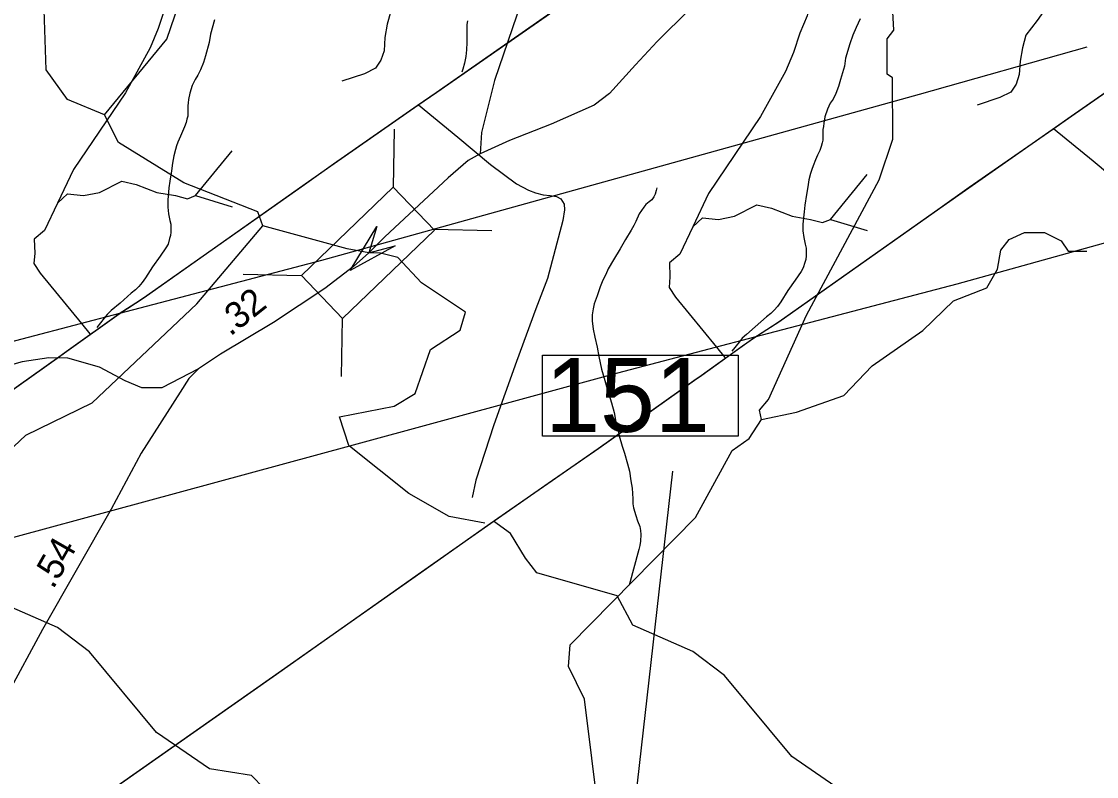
# Model space of a CAD drawing. Extents: x 2169602 to 2449496, y 721995 to 810662.
# Drawn here: x 2441422 to 2446526, y 802569 to 806151 of the extents above; entities that cross this region are included whole.
import ezdxf

# ---------------------------------------------------------------- set-up
doc = ezdxf.new("R2010")
doc.units = 0
doc.layers.add('Default', color=7, linetype='Continuous')

msp = doc.modelspace()

# ---------------------------------------------------------------- linework, layer by layer
at = {"layer": 'Default'}
for p, q in [((2443187.6, 805364.1), (2443193.2, 805640.1)), ((2442247.4, 805325.2), (2442422, 805537.9)), ((2445263.2, 805212.4), (2445437.8, 805425.1)), ((2442247.4, 805325.2), (2442422, 805272.1)), ((2445263.2, 805212.4), (2445437.8, 805159.2)), ((2443378.8, 805165.1), (2443654.7, 805159.5)), ((2442474.8, 804952), (2442750.7, 804946.4)), ((2441706.1, 804718.4), (2441746.3, 804669.2)), ((2442940.7, 804466.9), (2442946.3, 804742.8)), ((2444721.9, 804605.5), (2444762.1, 804556.4)), ((2442979.9, 804136.6), (2441855.3, 803831.1)), ((2444224.7, 801465.3), (2444515.1, 804017.5))]:
    msp.add_line(p, q, dxfattribs=at)
for points in [[(2441146.7, 804239.8), (2441601.9, 804562), (2441636.8, 804586.8), (2441704, 804635), (2441830.1, 804725.3), (2441885.7, 804765), (2442004, 804841.3), (2442768.4, 805380.3), (2442906.2, 805477.3), (2443303.2, 805753.8), (2443393.2, 805816.4), (2444022.3, 806254.3), (2444282.1, 806436.1), (2445037.8, 806964.4), (2445039.2, 806965.5), (2445133.5, 807029.7), (2445318.3, 807155.5), (2445392.7, 807206.4), (2445697.6, 807414.3), (2445824.7, 807500.7), (2445992.5, 807615.1), (2446042.1, 807648.9), (2446452.4, 807928.4), (2446480.6, 807947.6)], [(2441146.7, 804239.8), (2441601.9, 804561.9), (2441636.8, 804586.7), (2441704, 804634.9), (2441830.1, 804725.3), (2441885.7, 804764.9), (2442004, 804841.2), (2442768.4, 805380.3), (2442906.2, 805477.3), (2443303.2, 805753.7), (2443393.2, 805816.3), (2444022.3, 806254.3), (2444282.1, 806436.1), (2445037.8, 806964.4), (2445039.2, 806965.5), (2445133.5, 807029.6), (2445318.3, 807155.4), (2445392.7, 807206.3), (2445697.6, 807414.2), (2445824.7, 807500.6), (2445992.5, 807615), (2446042.1, 807648.9), (2446452.4, 807928.4), (2446480.6, 807947.6)], [(2441815.5, 805708.9), (2441639.6, 805781.4), (2441538.5, 805921.3), (2441528.6, 806256), (2441344.5, 806361.5), (2441285.6, 806438.1), (2441242.6, 806645.7), (2441114.6, 806986.1), (2441013.5, 807152.3), (2440903.6, 807433.3), (2440659.6, 807756.5), (2440392.6, 807830.9), (2440284.6, 807823.2)], [(2444877.3, 804172.9), (2444935.3, 804263.6), (2444926.3, 804306.4), (2444968.3, 804358), (2445148.4, 804757.8), (2445494.3, 805400.3), (2445559.3, 805592.5), (2445557.5, 805884.4), (2445532.4, 805901.3), (2445531.4, 806068.7), (2445564.4, 806110.6), (2445545.4, 806458.7), (2445709.4, 806809.6), (2445724.4, 806986.4), (2445662.4, 807390.2)], [(2444064.6, 807075.5), (2443944.3, 806704.9), (2443837.6, 806367.7), (2443667, 805871.3), (2443606.3, 805624.2), (2443599.5, 805523.7)], [(2443508.4, 806943.2), (2443454.8, 806752.7), (2443426.5, 806625.1), (2443402.1, 806537.2), (2443376.6, 806475.9), (2443296.5, 806365.5), (2443227.7, 806269.3), (2443175.4, 806199.5), (2443158.4, 806139.1), (2443147, 806075.3), (2443143.2, 806012.6), (2443128, 805967.1), (2443103.3, 805929.1), (2443051.1, 805903.4), (2442942.9, 805867.4)], [(2448115.9, 806894.1), (2447466.9, 806867.2), (2446823.9, 806841), (2446203.4, 806819), (2445556.2, 806793.9), (2445384.6, 806788.6), (2445307.2, 806774), (2445203.6, 806725.8), (2444935.2, 806494.4), (2444594.6, 806209.6), (2444439.7, 806055.6), (2444337.7, 805945.7), (2444213.2, 805809.6), (2444141, 805754.1), (2443937.5, 805664), (2443738.7, 805586.5), (2443599.5, 805523.7)], [(2446524.2, 806830.4), (2446470.7, 806639.9), (2446442.3, 806512.3), (2446417.9, 806424.3), (2446392.5, 806363), (2446312.3, 806252.7), (2446243.5, 806156.4), (2446191.2, 806086.6), (2446174.2, 806026.3), (2446162.8, 805962.5), (2446159, 805899.8), (2446143.8, 805854.2), (2446119.1, 805816.2), (2446066.9, 805790.6), (2445958.8, 805754.5)], [(2442114.6, 806781.6), (2442141.4, 806719.9), (2442158.1, 806657.6), (2442162.6, 806587.5), (2442165.1, 806511.5), (2442164, 806459.5), (2442150.2, 806369.8), (2442136.5, 806290.1), (2442101.3, 806208.2), (2442070.9, 806117.1), (2442033, 806025.9), (2441915.3, 805813.2), (2441668.6, 805448.7), (2441593, 805289.1)], [(2441815.5, 805708.9), (2442112.6, 806066.9), (2442243.4, 806451.3), (2442275.6, 806654), (2442266.6, 806752.7)], [(2445130.4, 806668.8), (2445157.2, 806607.1), (2445173.9, 806544.7), (2445178.5, 806474.7), (2445180.9, 806398.6), (2445179.8, 806346.7), (2445166, 806257), (2445152.4, 806177.3), (2445117.1, 806095.4), (2445086.7, 806004.2), (2445048.8, 805913.1), (2444931.1, 805700.4), (2444684.4, 805335.8), (2444608.9, 805176.3)], [(2441143.8, 804237.9), (2441599, 804560), (2441633.9, 804584.8), (2441701.1, 804633), (2441827.3, 804723.3), (2441882.8, 804763), (2442001.1, 804839.3), (2442765.6, 805378.3), (2442903.4, 805475.4), (2443300.3, 805751.8), (2443390.4, 805814.4), (2444019.5, 806252.3)], [(2441425.3, 802208.9), (2442613.3, 803042.2), (2443317.7, 803537.8), (2443647.2, 803769.1), (2443720.2, 803820.2), (2443920.3, 803959), (2444159.6, 804125), (2444614.9, 804447.2), (2444649.7, 804471.9), (2444717, 804520.2), (2444843.1, 804610.5), (2444898.6, 804650.2), (2445017, 804726.4), (2445781.4, 805265.5), (2445919.2, 805362.6), (2446316.2, 805638.9), (2446406.2, 805701.6), (2447035.3, 806139.5)], [(2441428.1, 802210.9), (2442616.2, 803044.1), (2443320.6, 803539.8), (2443650.1, 803771), (2443723.1, 803822.1), (2443923.2, 803961), (2444162.5, 804127), (2444617.7, 804449.2), (2444652.6, 804473.9), (2444719.8, 804522.2), (2444845.9, 804612.5), (2444901.5, 804652.2), (2445019.8, 804728.4), (2445784.3, 805267.4), (2445922.1, 805364.5), (2446319, 805640.9), (2446409.1, 805703.6), (2447038.2, 806141.5)], [(2441428.1, 802210.8), (2442616.2, 803044.1), (2443320.6, 803539.8), (2443650.1, 803771), (2443723.1, 803822.1), (2443923.2, 803961), (2444162.5, 804127), (2444617.7, 804449.1), (2444652.6, 804473.9), (2444719.8, 804522.1), (2444845.9, 804612.4), (2444901.5, 804652.1), (2445019.8, 804728.4), (2445784.3, 805267.4), (2445922.1, 805364.5), (2446319, 805640.9), (2446409.1, 805703.5), (2447038.2, 806141.5)], [(2442338.4, 806158.2), (2442318.8, 806090.2), (2442313.2, 806052.1), (2442295.4, 805988.2), (2442285.7, 805956), (2442272, 805922), (2442259.9, 805895.9), (2442246.4, 805876), (2442232.4, 805847.7), (2442221, 805811.7), (2442215, 805781.7), (2442213.2, 805765.8), (2442211.3, 805751.5), (2442211.1, 805717.8), (2442211.5, 805701.6), (2442207.4, 805687.6), (2442203.5, 805671.5), (2442195.9, 805651.6), (2442185.9, 805629.5), (2442176.3, 805607.5), (2442164.4, 805579.3), (2442158.4, 805561.5), (2442152.9, 805543.3), (2442144.9, 805513.3), (2442139.1, 805479.2), (2442133.6, 805443.2), (2442125.8, 805393.2), (2442122.1, 805361.3), (2442116.2, 805303), (2442116.6, 805287.1), (2442116.4, 805270.9), (2442120.5, 805239.1), (2442126.6, 805207.3), (2442131.3, 805189.2), (2442131.1, 805173.4), (2442131.3, 805151.4), (2442129.5, 805135.1), (2442125.4, 805121.1), (2442117.8, 805095.1), (2442108, 805077.1), (2442080.1, 805037.1), (2442044.4, 804986.9), (2442011, 804934.3), (2441995.2, 804912.4), (2441979.4, 804894.5), (2441963.4, 804878.2), (2441943.3, 804862.2), (2441889.8, 804815.5), (2441848, 804779.3), (2441828.1, 804761.2), (2441813.9, 804743.1), (2441779.3, 804699.8)], [(2443539.8, 806154.8), (2443536, 806136.7), (2443536, 806124.5), (2443536.4, 806108.7), (2443536.4, 806088.8), (2443536.4, 806070.6), (2443536.4, 806050.7), (2443535.1, 806016.8), (2443531.4, 805984.5), (2443525.3, 805952.6), (2443517.5, 805924.5), (2443511.9, 805910)], [(2445403.3, 806163.7), (2445385.2, 806121.8), (2445369.4, 806085.6), (2445354.3, 806045.3), (2445334.6, 805977.4), (2445329.1, 805939.2), (2445311.2, 805875.4), (2445301.6, 805843.2), (2445287.8, 805809.2), (2445275.7, 805783), (2445262.2, 805763.1), (2445248.3, 805734.8), (2445236.8, 805698.8), (2445230.8, 805668.9), (2445229, 805653), (2445227.1, 805638.7), (2445226.9, 805605), (2445227.3, 805588.7), (2445223.2, 805574.7), (2445219.3, 805558.7), (2445211.8, 805538.8), (2445201.7, 805516.7), (2445192.1, 805494.7), (2445180.2, 805466.4), (2445174.2, 805448.7), (2445168.7, 805430.4), (2445160.7, 805400.4), (2445155, 805366.4), (2445149.4, 805330.3), (2445141.6, 805280.4), (2445137.9, 805248.5), (2445132, 805190.2), (2445132.4, 805174.3), (2445132.2, 805158.1), (2445136.3, 805126.2), (2445142.5, 805094.5), (2445147.2, 805076.4), (2445147, 805060.5), (2445147.2, 805038.6), (2445145.3, 805022.3), (2445141.2, 805008.3), (2445133.6, 804982.2), (2445123.8, 804964.3), (2445095.9, 804924.3), (2445060.2, 804874.1), (2445026.8, 804821.5), (2445011, 804799.6), (2444995.2, 804781.7), (2444979.2, 804765.4), (2444959.1, 804749.4), (2444905.6, 804702.7), (2444863.8, 804666.5), (2444843.9, 804648.4), (2444829.8, 804630.2), (2444795.1, 804586.9)], [(2446480.6, 806029), (2445683.8, 805805.4), (2442846.2, 805017.8), (2441886.9, 804765.8)], [(2449496.4, 805916.2), (2448699.6, 805692.6), (2445862.1, 804904.9), (2444902.7, 804653)], [(2443306.3, 805755.8), (2443493.7, 805602.1), (2443648.9, 805473.1), (2443772.8, 805380.6), (2443829.5, 805351), (2443862.6, 805338.8), (2443899.2, 805328.3), (2443932.4, 805324.8), (2443962, 805321.3), (2443982.9, 805309.1), (2443998.6, 805284.7), (2444000.4, 805256.8), (2443991.7, 805206.2), (2443919.3, 804932.4), (2443863.5, 804787.6), (2443771.9, 804538.2), (2443664.6, 804238.2), (2443578.3, 803974.8), (2443561.7, 803892.8)], [(2442568.4, 805181.8), (2442543.4, 805247.9), (2442192.6, 805386.2), (2441882.5, 805576.3), (2441815.5, 805708.9)], [(2446322.1, 805643), (2446509.5, 805489.3), (2446664.8, 805360.2), (2446788.6, 805267.8), (2446845.3, 805238.2), (2446878.4, 805225.9), (2446915.1, 805215.5), (2446948.2, 805212), (2446977.8, 805208.5), (2446998.8, 805196.3), (2447014.5, 805171.9), (2447016.2, 805144), (2447007.5, 805093.4), (2446935.1, 804819.5), (2446879.3, 804674.8), (2446787.7, 804425.4), (2446680.5, 804125.4), (2446594.1, 803862), (2446577.5, 803780)], [(2443599.5, 805523.7), (2443541.9, 805491.2), (2443447.2, 805409.6), (2443146.9, 805128.9), (2443071.1, 805054)], [(2441593, 805289.1), (2441640.1, 805332.8), (2441716, 805325.2), (2441791.9, 805340.4), (2441898.2, 805393.6), (2441966.5, 805378.4), (2442065.2, 805340.4), (2442152.5, 805325.2), (2442209.4, 805310.1), (2442247.4, 805325.2)], [(2444439.1, 805362.5), (2444435.6, 805349.6), (2444430, 805331.4), (2444423.9, 805319.3), (2444414.3, 805305.4), (2444401.9, 805295.1), (2444386.4, 805283.2), (2444376.1, 805271), (2444354.8, 805238.9), (2444339, 805202.8), (2444328.7, 805182.8), (2444317.1, 805160.6), (2444289.4, 805116.6), (2444263.7, 805072.6), (2444232, 805020.2), (2444208, 804977.9), (2444196.5, 804950.1), (2444182.7, 804923.8), (2444169, 804891.8), (2444155.3, 804849.6), (2444141.5, 804811.5), (2444136, 804787.6), (2444131.7, 804759.5), (2444132.1, 804731.4), (2444136, 804691.5), (2444144.6, 804653.6), (2444155.1, 804605.9), (2444163.5, 804562), (2444175.6, 804501.8), (2444192, 804448.1), (2444202.4, 804408), (2444212.3, 804378.2), (2444222.9, 804342.5), (2444235.2, 804296.4), (2444243.2, 804250.6), (2444253.3, 804218.6), (2444260.1, 804184.8), (2444274, 804136.8), (2444284.3, 804102.8), (2444298.8, 804052.8), (2444309.1, 804017.2), (2444315.4, 803971.2), (2444321.6, 803937), (2444323.8, 803887.1), (2444324.2, 803863.2), (2444328.1, 803843.1), (2444338.2, 803807.5), (2444346.6, 803781.5), (2444358.5, 803755.4), (2444360.7, 803735.5), (2444362.8, 803717.4), (2444361.3, 803685.5), (2444357, 803665.5), (2444353.4, 803645.4), (2444306.7, 803477.4)], [(2441593, 805289.1), (2441531.9, 805160), (2441482.6, 805118.3), (2441484.5, 805051.8), (2441480.7, 805002.4), (2441511.1, 804956.9), (2441706.1, 804718.4)], [(2444608.9, 805176.3), (2444655.9, 805220), (2444731.8, 805212.4), (2444807.8, 805227.6), (2444914, 805280.8), (2444982.4, 805265.6), (2445081, 805227.6), (2445168.3, 805212.4), (2445225.3, 805197.2), (2445263.2, 805212.4)], [(2440710.5, 803517.1), (2440812.6, 803725.2), (2440961.4, 803876.3), (2441326.4, 804078.8), (2441442.5, 804188), (2441757.5, 804342.2), (2442254.5, 804810.9), (2442568.4, 805181.8)], [(2442979.9, 804136.6), (2442975.5, 804140.1), (2442932.4, 804275.5), (2443190.6, 804326), (2443290.4, 804386.3), (2443363.4, 804594.7), (2443504.5, 804686.9), (2443529.5, 804771.7), (2443320.6, 804910.5), (2443208.2, 805032), (2443126.9, 805051.8), (2443071.1, 805054), (2442967.8, 805073.1), (2442568.4, 805181.8)], [(2444608.9, 805176.3), (2444547.8, 805047.2), (2444498.4, 805005.4), (2444500.3, 804939), (2444496.5, 804889.6), (2444526.9, 804844), (2444721.9, 804605.5)], [(2444935.3, 804263.6), (2445101.4, 804298.3), (2445325.8, 804376.8), (2445460.5, 804516.9), (2445701.7, 804685.1), (2445847.6, 804825.3), (2446004.7, 804886.9), (2446055.2, 804976.6), (2446072, 805066.3), (2446111.3, 805116.8), (2446184.2, 805150.4), (2446279.6, 805150.4), (2446358.1, 805111.2), (2446391.8, 805060.7), (2446480.6, 805060.7)], [(2443071.1, 805054), (2442997.9, 804988), (2442861.8, 804883.9), (2442618, 804722.6), (2442367.4, 804572.9), (2442261.7, 804502.7)], [(2441886.9, 804765.8), (2441235.9, 804594.9), (2439964.1, 804249.4)], [(2444902.7, 804653), (2444251.7, 804482), (2442979.9, 804136.6)], [(2442261.7, 804502.7), (2442088.5, 804413.7), (2441993.3, 804412.7), (2441914.8, 804446.2), (2441792.4, 804511.1), (2441641.2, 804554.1), (2441552.2, 804556.1), (2441425.6, 804536.3), (2441260.3, 804491.2), (2440934.4, 804384.4), (2440757.5, 804338.3), (2440519.5, 804312.2), (2439953.4, 804301.7), (2439140.8, 804302.7), (2438665.3, 804295.4), (2438322, 804295.4), (2438171.4, 804291.2), (2437753.9, 804269.2)], [(2442261.7, 804502.7), (2442217.2, 804456.7), (2442175.4, 804392.8), (2441989.6, 804103.8), (2441847.3, 803837.8), (2441521.9, 803266.1), (2441352.4, 802954), (2441308.4, 802849.3), (2441283.3, 802765.6), (2441240.4, 802531), (2441190.2, 802292.3), (2441130.7, 802006.1)], [(2443621.5, 803770.5), (2443452.4, 803802.3), (2443260.5, 803911.3), (2442979.9, 804136.6)], [(2444159.4, 802035.8), (2444165.3, 802376.8), (2444095.4, 802935.9), (2444018.3, 803091.6), (2444026.3, 803193.1), (2444622.4, 803797.6), (2444795.5, 804115.6), (2444877.3, 804172.9)], [(2444159.4, 802035.8), (2444034.3, 802035), (2443761.1, 801973.9), (2443726.3, 801949.5), (2443611.3, 801774.7), (2443579.3, 801673.7), (2443471.4, 801538.1), (2443313.4, 801479.1), (2443130.5, 801502.5), (2442946.3, 801568.5), (2442753.4, 801749.7), (2442576.4, 802133.8), (2442573.3, 802514.4), (2442514.5, 802574.6), (2442314.4, 802604.9), (2442063.4, 802777.3), (2441744.5, 803161.1), (2441593.4, 803275.7), (2441309.4, 803399.6), (2441233.5, 803538.9), (2440853.5, 803648.7), (2440799.4, 803717.9), (2440727.2, 803835.1), (2440647, 803892.8)], [(2441855.3, 803831.1), (2440946, 803584), (2440710.5, 803517.1)], [(2447175.2, 801923), (2447050.1, 801922.2), (2446777, 801861.1), (2446742.2, 801836.7), (2446627.1, 801661.9), (2446595.1, 801560.8), (2446487.3, 801425.3), (2446329.2, 801366.2), (2446146.3, 801389.7), (2445962.1, 801455.7), (2445769.2, 801636.8), (2445592.2, 802021), (2445589.2, 802401.5), (2445530.3, 802461.8), (2445330.2, 802492.1), (2445079.2, 802664.5), (2444760.4, 803048.3), (2444609.2, 803162.9), (2444325.2, 803286.8), (2444249.4, 803426.1), (2443869.3, 803535.9), (2443815.2, 803605), (2443743, 803722.3), (2443662.8, 803779.9)]]:
    msp.add_lwpolyline(points, dxfattribs=at)
for points in [[(2442750.7, 804946.4), (2443186.7, 805365.1), (2443382.3, 805161.4), (2442946.3, 804742.8)], [(2443196.8, 805087.2), (2442983.2, 804969.6), (2443109.4, 805178.2), (2443071.1, 805054)], [(2443895.8, 804568.7), (2444824.8, 804568.7), (2444824.8, 804184.6), (2443895.8, 804184.6)]]:
    msp.add_lwpolyline(points, close=True, dxfattribs=at)

# ---------------------------------------------------------------- texts
for s, rotation, p in [('.32', 38.5174, (2442412.8, 804654.8)), ('.54', 60.3517, (2441572.3, 803454.1))]:
    msp.add_text(s, height=125, rotation=rotation, dxfattribs=at).set_placement(p)
msp.add_text('151', height=350, dxfattribs=at).set_placement((2443908.4, 804204.3))

doc.saveas('drawing.dxf')
